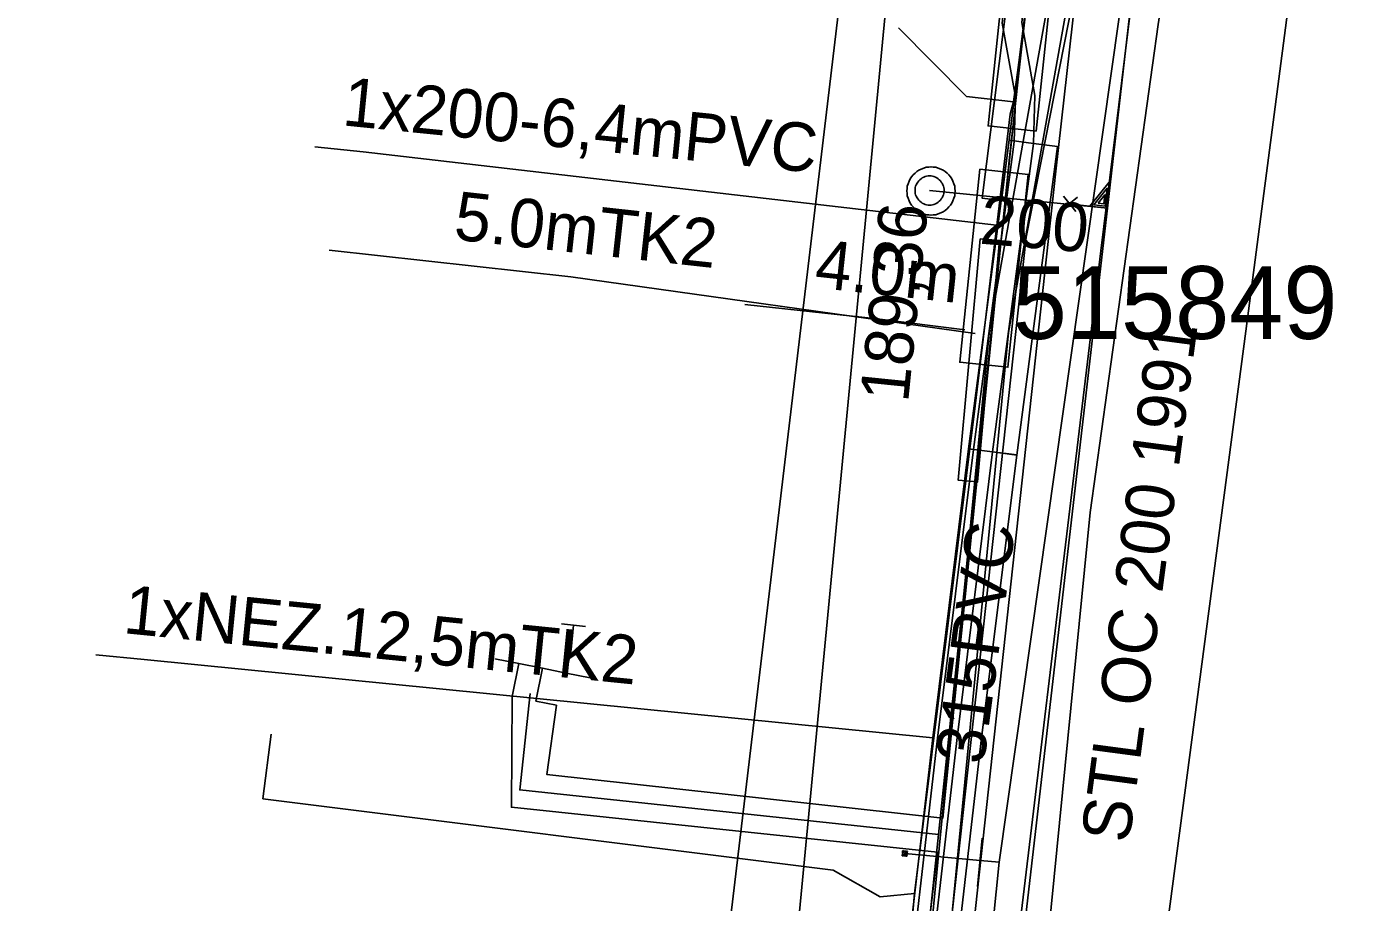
# Model space of a CAD drawing. Extents: x -746464 to -745690, y -1051581 to -1049993.
# Drawn here: x -746136.01 to -746108.6, y -1050751.22 to -1050733.16 of the extents above; entities that cross this region are included whole.
import ezdxf

# ---------------------------------------------------------------- set-up
doc = ezdxf.new("R2010")
doc.units = 0
for name, color, linetype in [('04_CETIN_neprovozovane', 7, 'Continuous'), ('04_CETIN_sdelovaci_podzem', 7, 'Continuous'), ('37_TVNET_sdelovaci_televizni kabely', 7, 'Continuous'), ('45_Eltodo_napajeci_kabel_NN', 7, 'Continuous'), ('45_Eltodo_popisy', 7, 'Continuous'), ('45_Eltodo_vedeni_NN_zemni', 7, 'Continuous'), ('48_Prazs_plynarenska_STL', 7, 'Continuous'), ('48_Prazs_plynarenska_STL_popisy', 7, 'Continuous'), ('51_PVaK_kanal_jednotna_neoverena poloha_pripojka', 7, 'Continuous'), ('51_PVaK_kanal_jednotna_overena poloha_rad', 7, 'Continuous'), ('51_PVaK_kanal_negravitacni_overena poloha', 7, 'Continuous'), ('51_PVaK_kanal_objekty', 7, 'Continuous'), ('51_PVaK_kanal_popisy', 7, 'Continuous'), ('51_PVaK_vodovod_chranicky_objekty', 7, 'Continuous'), ('51_PVaK_vodovod_NEPROVOZUJE PVK_neoverene poloha', 7, 'Continuous'), ('55_PREdi_chranicky', 7, 'Continuous'), ('55_PREdi_NN', 7, 'Continuous'), ('55_PREdi_NN_pripojovaci_misto', 7, 'Continuous'), ('55_PREdi_stavby_popisy', 7, 'Continuous'), ('55_PREdi_VN', 7, 'Continuous'), ('55_PREdi_ZRUSENE_elektro', 7, 'Continuous')]:
    doc.layers.add(name, color=color, linetype=linetype)

msp = doc.modelspace()

# ---------------------------------------------------------------- linework, layer by layer
at = {"layer": '04_CETIN_neprovozovane'}
msp.add_lwpolyline([(-746122.86, -1050802.08), (-746120.21, -1050779.57), (-746117.76, -1050758.96), (-746115.41, -1050737.5), (-746111.78, -1050719.1), (-746081.26, -1050611.75), (-746077.75, -1050600.04)], dxfattribs=at)
at = {"layer": '04_CETIN_sdelovaci_podzem'}
for points in [[(-746115.67, -1050734.71), (-746115.38, -1050732.58), (-746115.34, -1050731.79), (-746113.59, -1050722.81)], [(-746116.64, -1050734.6), (-746118.04, -1050733.19)], [(-746115.67, -1050734.71), (-746116.64, -1050734.6)], [(-746117.71, -1050751.03), (-746116.46, -1050740.98), (-746115.74, -1050734.97), (-746115.67, -1050734.71)], [(-746116.46, -1050740.98), (-746115.74, -1050734.97)], [(-746117.71, -1050751.03), (-746118.42, -1050751.1), (-746119.39, -1050750.55), (-746131.14, -1050749.08), (-746130.97, -1050747.75)], [(-746119.61, -1050768.2), (-746118.54, -1050759.3), (-746117.9, -1050753.19), (-746117.71, -1050751.03)]]:
    msp.add_lwpolyline(points, dxfattribs=at)
at = {"layer": '37_TVNET_sdelovaci_televizni kabely'}
for points in [[(-745984.595, -1050626.363), (-746079.15, -1050602.616), (-746117.902, -1050728.62), (-746140.499, -1050964.785), (-746150.343, -1051014.385), (-746134.374, -1051025.766), (-746053.56, -1051028.358)], [(-746121.771, -1050753.802), (-746119.076, -1050731.167), (-746118.296, -1050724.621), (-746124.842, -1050723.842)]]:
    msp.add_lwpolyline(points, dxfattribs=at)
at = {"layer": '45_Eltodo_napajeci_kabel_NN'}
msp.add_lwpolyline([(-746120.222, -1050780.456), (-746117.893, -1050761.331), (-746115.771, -1050739.469), (-746111.954, -1050718.14), (-746112.159, -1050718.76), (-746102.169, -1050679.37), (-746100.421, -1050672.083), (-746096.865, -1050659.485), (-746093.587, -1050648.313), (-746077.373, -1050597.206), (-746063.594, -1050600.606), (-746044.898, -1050606.017), (-746045.886, -1050609.461)], dxfattribs=at)
at = {"layer": '45_Eltodo_vedeni_NN_zemni'}
for points in [[(-746116.168, -1050739.414), (-746112.348, -1050718.07)], [(-746118.291, -1050761.289), (-746116.168, -1050739.414)]]:
    msp.add_lwpolyline(points, dxfattribs=at)
at = {"layer": '48_Prazs_plynarenska_STL'}
msp.add_lwpolyline([(-746115.164, -1050775.276), (-746114.581, -1050769.606), (-746114.401, -1050767.848), (-746113.67, -1050760.737), (-746113.57, -1050759.76), (-746112.697, -1050753.167), (-746110.88, -1050739.44), (-746109.5, -1050728.87), (-746105.616, -1050714.089), (-746102.18, -1050701.01), (-746092.81, -1050669.78), (-746086.791, -1050645.246), (-746082.87, -1050630.67), (-746075.19, -1050609.92), (-746073.343, -1050606.911), (-746072.119, -1050604.92)], dxfattribs=at)
at = {"layer": '51_PVaK_kanal_jednotna_neoverena poloha_pripojka'}
msp.add_line((-746117.4, -1050736.54), (-746113.735, -1050736.907), dxfattribs=at)
at = {"layer": '51_PVaK_kanal_jednotna_overena poloha_rad'}
msp.add_lwpolyline([(-746116.83, -1050763.77), (-746116.059, -1050757.073), (-746113.735, -1050736.907), (-746112.98, -1050730.35)], dxfattribs=at)
at = {"layer": '51_PVaK_kanal_negravitacni_overena poloha'}
msp.add_lwpolyline([(-746112.27, -1050730.4), (-746112.69, -1050733.12), (-746114.09, -1050743.18), (-746115.12, -1050753.61)], dxfattribs=at)
at = {"layer": '51_PVaK_kanal_objekty'}
for p, q in [((-746114.35, -1050736.68), (-746114.669, -1050736.931)), ((-746114.642, -1050736.658), (-746114.387, -1050736.97))]:
    msp.add_line(p, q, dxfattribs=at)
for points in [[(-746116.87, -1050736.55), (-746116.88, -1050736.5), (-746116.88, -1050736.45), (-746116.9, -1050736.4), (-746116.92, -1050736.35), (-746116.94, -1050736.3), (-746116.97, -1050736.26), (-746117, -1050736.22), (-746117.04, -1050736.18), (-746117.08, -1050736.15), (-746117.12, -1050736.12), (-746117.17, -1050736.1), (-746117.22, -1050736.08), (-746117.27, -1050736.06), (-746117.32, -1050736.06), (-746117.37, -1050736.05), (-746117.42, -1050736.06), (-746117.47, -1050736.06), (-746117.52, -1050736.08), (-746117.57, -1050736.1), (-746117.62, -1050736.12), (-746117.66, -1050736.15), (-746117.7, -1050736.18), (-746117.74, -1050736.22), (-746117.77, -1050736.26), (-746117.8, -1050736.3), (-746117.82, -1050736.35), (-746117.84, -1050736.4), (-746117.86, -1050736.45), (-746117.86, -1050736.5), (-746117.87, -1050736.55), (-746117.86, -1050736.6), (-746117.86, -1050736.65), (-746117.84, -1050736.7), (-746117.82, -1050736.75), (-746117.8, -1050736.8), (-746117.77, -1050736.84), (-746117.74, -1050736.88), (-746117.7, -1050736.92), (-746117.66, -1050736.95), (-746117.62, -1050736.98), (-746117.57, -1050737), (-746117.52, -1050737.02), (-746117.47, -1050737.04), (-746117.42, -1050737.04), (-746117.37, -1050737.05), (-746117.32, -1050737.04), (-746117.27, -1050737.04), (-746117.22, -1050737.02), (-746117.17, -1050737), (-746117.12, -1050736.98), (-746117.08, -1050736.95), (-746117.04, -1050736.92), (-746117, -1050736.88), (-746116.97, -1050736.84), (-746116.94, -1050736.8), (-746116.92, -1050736.75), (-746116.9, -1050736.7), (-746116.88, -1050736.65), (-746116.88, -1050736.6), (-746116.87, -1050736.55)], [(-746117.1, -1050736.54), (-746117.1, -1050736.51), (-746117.106, -1050736.48), (-746117.112, -1050736.45), (-746117.124, -1050736.42), (-746117.142, -1050736.39), (-746117.16, -1050736.366), (-746117.178, -1050736.342), (-746117.202, -1050736.318), (-746117.226, -1050736.3), (-746117.25, -1050736.282), (-746117.28, -1050736.264), (-746117.31, -1050736.252), (-746117.34, -1050736.246), (-746117.37, -1050736.24), (-746117.4, -1050736.24), (-746117.43, -1050736.24), (-746117.46, -1050736.246), (-746117.49, -1050736.252), (-746117.52, -1050736.264), (-746117.55, -1050736.282), (-746117.574, -1050736.3), (-746117.598, -1050736.318), (-746117.622, -1050736.342), (-746117.64, -1050736.366), (-746117.658, -1050736.39), (-746117.676, -1050736.42), (-746117.688, -1050736.45), (-746117.694, -1050736.48), (-746117.7, -1050736.51), (-746117.7, -1050736.54), (-746117.7, -1050736.57), (-746117.694, -1050736.6), (-746117.688, -1050736.63), (-746117.676, -1050736.66), (-746117.658, -1050736.69), (-746117.64, -1050736.714), (-746117.622, -1050736.738), (-746117.598, -1050736.762), (-746117.574, -1050736.78), (-746117.55, -1050736.798), (-746117.52, -1050736.816), (-746117.49, -1050736.828), (-746117.46, -1050736.834), (-746117.43, -1050736.84), (-746117.4, -1050736.84), (-746117.37, -1050736.84), (-746117.34, -1050736.834), (-746117.31, -1050736.828), (-746117.28, -1050736.816), (-746117.25, -1050736.798), (-746117.226, -1050736.78), (-746117.202, -1050736.762), (-746117.178, -1050736.738), (-746117.16, -1050736.714), (-746117.142, -1050736.69), (-746117.124, -1050736.66), (-746117.112, -1050736.63), (-746117.106, -1050736.6), (-746117.1, -1050736.57), (-746117.1, -1050736.54)], [(-746114.536, -1050736.815), (-746113.735, -1050736.907), (-746113.669, -1050736.336), (-746114.096, -1050736.866)], [(-746114.011, -1050736.833), (-746113.778, -1050736.86), (-746113.736, -1050736.495), (-746114.012, -1050736.837)], [(-746113.922, -1050736.8), (-746113.806, -1050736.814), (-746113.784, -1050736.627), (-746113.923, -1050736.804)]]:
    msp.add_lwpolyline(points, dxfattribs=at)
at = {"layer": '51_PVaK_vodovod_chranicky_objekty'}
for p, q in [((-746116.409, -1050750.89), (-746116.319, -1050749.89)), ((-746117.966, -1050750.252), (-746117.857, -1050750.161)), ((-746117.966, -1050750.252), (-746117.964, -1050750.232)), ((-746117.966, -1050750.252), (-746117.946, -1050750.254)), ((-746117.957, -1050750.152), (-746117.959, -1050750.172)), ((-746117.957, -1050750.152), (-746117.866, -1050750.261)), ((-746117.957, -1050750.152), (-746117.937, -1050750.154)), ((-746117.866, -1050750.261), (-746117.886, -1050750.259)), ((-746117.857, -1050750.161), (-746117.877, -1050750.16)), ((-746117.866, -1050750.261), (-746117.864, -1050750.241)), ((-746117.857, -1050750.161), (-746117.859, -1050750.181))]:
    msp.add_line(p, q, dxfattribs=at)
msp.add_lwpolyline([(-746117.862, -1050750.211), (-746117.861, -1050750.206), (-746117.862, -1050750.201), (-746117.862, -1050750.196), (-746117.864, -1050750.191), (-746117.866, -1050750.186), (-746117.869, -1050750.181), (-746117.872, -1050750.177), (-746117.875, -1050750.173), (-746117.879, -1050750.17), (-746117.883, -1050750.166), (-746117.887, -1050750.163), (-746117.892, -1050750.16), (-746117.897, -1050750.159), (-746117.902, -1050750.157), (-746117.907, -1050750.157), (-746117.912, -1050750.156), (-746117.917, -1050750.157), (-746117.922, -1050750.158), (-746117.927, -1050750.159), (-746117.932, -1050750.162), (-746117.937, -1050750.164), (-746117.941, -1050750.167), (-746117.945, -1050750.17), (-746117.949, -1050750.174), (-746117.952, -1050750.178), (-746117.956, -1050750.183), (-746117.958, -1050750.187), (-746117.959, -1050750.192), (-746117.961, -1050750.197), (-746117.961, -1050750.202), (-746117.962, -1050750.207), (-746117.961, -1050750.212), (-746117.961, -1050750.217), (-746117.959, -1050750.222), (-746117.957, -1050750.228), (-746117.954, -1050750.232), (-746117.951, -1050750.236), (-746117.948, -1050750.241), (-746117.944, -1050750.244), (-746117.94, -1050750.247), (-746117.936, -1050750.251), (-746117.931, -1050750.253), (-746117.926, -1050750.255), (-746117.921, -1050750.256), (-746117.916, -1050750.256), (-746117.911, -1050750.257), (-746117.906, -1050750.256), (-746117.901, -1050750.256), (-746117.896, -1050750.254), (-746117.891, -1050750.252), (-746117.886, -1050750.249), (-746117.882, -1050750.247), (-746117.878, -1050750.243), (-746117.874, -1050750.239), (-746117.871, -1050750.236), (-746117.868, -1050750.231), (-746117.865, -1050750.226), (-746117.864, -1050750.221), (-746117.862, -1050750.216), (-746117.862, -1050750.211)], dxfattribs=at)
at = {"layer": '51_PVaK_vodovod_NEPROVOZUJE PVK_neoverene poloha'}
for p, q in [((-746116.36, -1050750.35), (-746117.913, -1050750.208)), ((-746115.962, -1050750.386), (-746116.36, -1050750.35))]:
    msp.add_line(p, q, dxfattribs=at)
msp.add_lwpolyline([(-746112.17, -1050723.67), (-746115.962, -1050750.386), (-746116.764, -1050758.266), (-746119.36, -1050777.72)], dxfattribs=at)
at = {"layer": '55_PREdi_chranicky'}
for points in [[(-746114.225, -1050721.84), (-746113.769, -1050721.915), (-746114.275, -1050723.682), (-746115.92, -1050736.748), (-746116.316, -1050736.698), (-746114.668, -1050723.626), (-746114.225, -1050721.84)], [(-746115.201, -1050735.314), (-746116.195, -1050735.209), (-746115.145, -1050725.265), (-746114.151, -1050725.37), (-746115.201, -1050735.314)], [(-746115.26, -1050735.57), (-746114.764, -1050735.635), (-746115.604, -1050741.995), (-746116.1, -1050741.93), (-746116.596, -1050741.865), (-746115.756, -1050735.505), (-746115.26, -1050735.57)], [(-746116.361, -1050736.103), (-746115.366, -1050736.207), (-746115.784, -1050740.185), (-746116.779, -1050740.081), (-746116.361, -1050736.103)], [(-746116.354, -1050737.534), (-746115.956, -1050737.57), (-746116.41, -1050742.549), (-746116.808, -1050742.513), (-746116.354, -1050737.534)], [(-746116.1, -1050741.93), (-746115.604, -1050741.992), (-746116.344, -1050747.939), (-746117.093, -1050754.447), (-746117.59, -1050754.39), (-746118.087, -1050754.333), (-746117.336, -1050747.821), (-746116.596, -1050741.868), (-746116.1, -1050741.93)]]:
    msp.add_lwpolyline(points, close=True, dxfattribs=at)
at = {"layer": '55_PREdi_NN'}
for points in [[(-746079.707, -1050608.094), (-746081.337, -1050613.521), (-746088.598, -1050639.168), (-746100.883, -1050680.307), (-746109.804, -1050710.935), (-746113.542, -1050724.97), (-746114.797, -1050736.143), (-746116.957, -1050755.942), (-746121.273, -1050791.507), (-746121.329, -1050792.488), (-746122.44, -1050801.822), (-746124.772, -1050826.479), (-746132.514, -1050898.319), (-746135.263, -1050933.408), (-746137.115, -1050954.341), (-746141.612, -1050953.806)], [(-746078.666, -1050608.367), (-746080.547, -1050614.642), (-746087.42, -1050639.673), (-746099.733, -1050680.532), (-746108.682, -1050711.888), (-746112.327, -1050725.235), (-746113.87, -1050737.785), (-746116.087, -1050756.251), (-746119.869, -1050789.369)], [(-746114.449, -1050723.706), (-746115.673, -1050735.132), (-746117.214, -1050749.815)], [(-746117.231, -1050724.767), (-746114.556, -1050725.063), (-746115.751, -1050735.863), (-746117.126, -1050749.478), (-746125.289, -1050748.581), (-746125.093, -1050747.151), (-746125.515, -1050747.066), (-746125.379, -1050746.39)], [(-746124.889, -1050746.489), (-746124.79, -1050745.999)], [(-746125.869, -1050746.292), (-746126.005, -1050746.968), (-746126.018, -1050749.254), (-746117.239, -1050750.179), (-746118.276, -1050758.928), (-746126.944, -1050757.891), (-746126.955, -1050757.962), (-746127.5, -1050757.879)], [(-746126.359, -1050746.193), (-746125.869, -1050746.292), (-746125.379, -1050746.39), (-746124.889, -1050746.489), (-746124.399, -1050746.588)], [(-746125.634, -1050746.909), (-746125.848, -1050748.898), (-746117.214, -1050749.815)], [(-746117.214, -1050749.815), (-746117.724, -1050754.672), (-746118.318, -1050759.402)]]:
    msp.add_lwpolyline(points, dxfattribs=at)
at = {"layer": '55_PREdi_NN_pripojovaci_misto'}
for p, q in [((-746124.489, -1050745.528), (-746124.986, -1050745.476)), ((-746124.79, -1050745.999), (-746124.738, -1050745.502))]:
    msp.add_line(p, q, dxfattribs=at)
at = {"layer": '55_PREdi_stavby_popisy'}
for points in [[(-746130.072, -1050735.642), (-746129.077, -1050735.742), (-746116.017, -1050737.256)], [(-746129.773, -1050737.77), (-746124.794, -1050738.317), (-746116.458, -1050739.487)], [(-746121.209, -1050738.889), (-746118.48, -1050739.184), (-746116.67, -1050739.414)], [(-746134.587, -1050746.109), (-746133.592, -1050746.209), (-746117.336, -1050747.821)]]:
    msp.add_lwpolyline(points, dxfattribs=at)
at = {"layer": '55_PREdi_VN'}
for points in [[(-746119.82, -1050775.83), (-746119.1, -1050768.57), (-746117.99, -1050758.17), (-746117.59, -1050754.39), (-746116.84, -1050747.88), (-746116.1, -1050741.93), (-746115.26, -1050735.57), (-746115.23, -1050734.58), (-746115.5, -1050733.08), (-746115.04, -1050728.79), (-746113.29, -1050721.83), (-746112.29, -1050717.18), (-746109.78, -1050707.66), (-746108.13, -1050702.15), (-746106.71, -1050696.24), (-746105.87, -1050691.86), (-746104.37, -1050686.79), (-746102.87, -1050681.19), (-746101.35, -1050675.37)], [(-746101.35, -1050675.37), (-746102.87, -1050681.19), (-746104.37, -1050686.79), (-746105.87, -1050691.86), (-746106.71, -1050696.24), (-746108.13, -1050702.15), (-746109.78, -1050707.66), (-746112.29, -1050717.18), (-746113.29, -1050721.83), (-746115.04, -1050728.79), (-746115.5, -1050733.08), (-746115.23, -1050734.58), (-746115.26, -1050735.57), (-746116.1, -1050741.93), (-746116.84, -1050747.88), (-746117.59, -1050754.39), (-746117.99, -1050758.17), (-746119.1, -1050768.57), (-746119.82, -1050775.83)]]:
    msp.add_lwpolyline(points, dxfattribs=at)
at = {"layer": '55_PREdi_ZRUSENE_elektro'}
msp.add_lwpolyline([(-746120.218, -1050775.786), (-746119.498, -1050768.529), (-746118.388, -1050758.128), (-746117.988, -1050754.346), (-746117.237, -1050747.832), (-746116.497, -1050741.879), (-746115.659, -1050735.538), (-746115.631, -1050734.61), (-746115.904, -1050733.094), (-746115.435, -1050728.72), (-746113.68, -1050721.739), (-746112.679, -1050717.087), (-746110.165, -1050707.552), (-746108.516, -1050702.046), (-746107.101, -1050696.156), (-746106.259, -1050691.765), (-746104.755, -1050686.681), (-746103.257, -1050681.088), (-746101.734, -1050675.257)], dxfattribs=at)

# ---------------------------------------------------------------- texts
at = {"layer": '45_Eltodo_popisy'}
msp.add_text('515849', height=1.5, dxfattribs=at).set_placement((-746115.686, -1050739.6))
at = {"layer": '48_Prazs_plynarenska_STL_popisy'}
msp.add_text('STL OC 200 1991', height=1, rotation=82.4598, dxfattribs=at).set_placement((-746113.288, -1050750.012))
at = {"layer": '51_PVaK_kanal_popisy'}
for s, rotation, p in [('200', 355.2812, (-746116.387, -1050737.634)), ('189,36', 84.2337, (-746117.843, -1050740.927)), ('315PVC', 82.4265, (-746116.285, -1050748.395))]:
    msp.add_text(s, height=1, rotation=rotation, dxfattribs=at).set_placement(p)
at = {"layer": '55_PREdi_stavby_popisy'}
for s, rotation, p in [('1x200-6,4mPVC', 354.2538, (-746129.525, -1050735.195)), ('5.0mTK2', 353.7254, (-746127.229, -1050737.547)), ('4.0m', 353.8315, (-746119.791, -1050738.539)), ('1xNEZ.12,5mTK2', 354.2538, (-746134.04, -1050745.662))]:
    msp.add_text(s, height=1, rotation=rotation, dxfattribs=at).set_placement(p)

doc.saveas('drawing.dxf')
